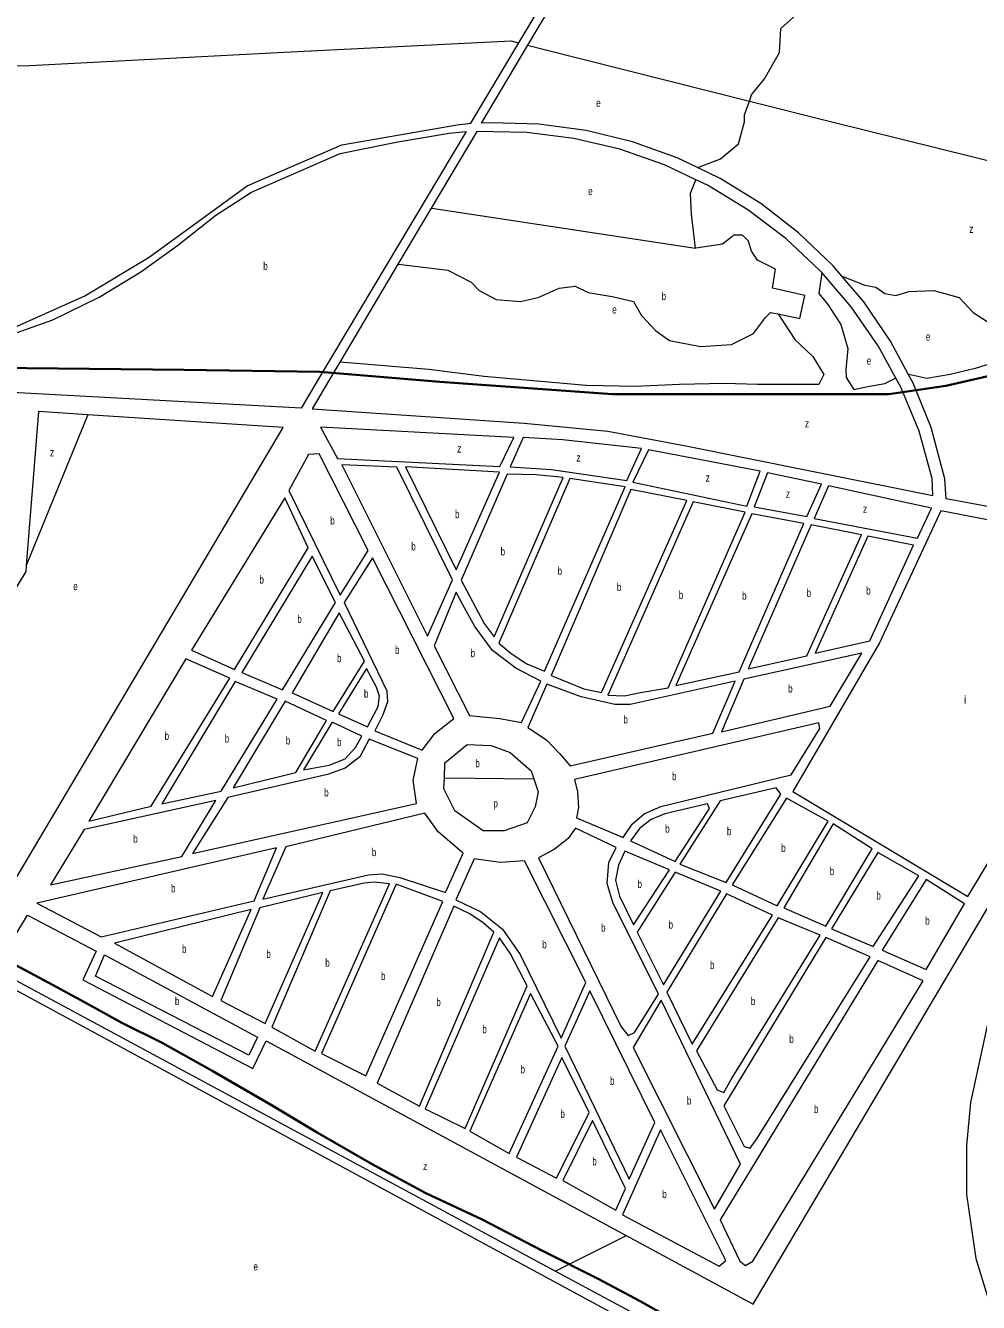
# Model space of a CAD drawing. Extents: x 639657 to 671642, y 222838 to 252123.
# Drawn here: x 662381 to 663571, y 236878 to 238474 of the extents above; entities that cross this region are included whole.
import ezdxf

# ---------------------------------------------------------------- set-up
doc = ezdxf.new("R2010")
doc.units = 0
doc.header["$LTSCALE"] = 4
for name, color, linetype, lineweight in [('1', 7, 'Continuous', 13), ('15', 7, 'Continuous', 13), ('21', 7, 'Continuous', 13), ('57', 7, 'Continuous', 35)]:
    doc.layers.add(name, color=color, linetype=linetype, lineweight=lineweight)
doc.layers.add('7', color=7, linetype='Continuous')

msp = doc.modelspace()

# ---------------------------------------------------------------- linework, layer by layer
at = {"layer": '1'}
msp.add_line((662937.13, 238351.48), (662997.045, 238451.992), dxfattribs=at)
for points in [[(662997.045, 238451.992), (663050.43, 238541.55), (662969.73, 238587.69), (662935.82, 238598.09), (662844.91, 238590.56), (662616.71, 238628.7), (662451.61, 238645.27), (662308.23, 238666.84), (662251.55, 238701.12), (662136.53, 238706.95), (662012.5, 238689.32), (661805.29, 238681.9), (661588.44, 238640.8), (661518.921, 238416.53), (661451.593, 238199.325)], [(663008.488, 238449), (663113.85, 238626.08), (663113.965, 238626.425), (663125.228, 238660.165)], [(663220.213, 238296.267), (663195.101, 238308.352), (663139.051, 238328.421), (663081.21, 238342.521), (663022.213, 238350.498), (662962.704, 238352.264), (662950.692, 238351.864), (663008.488, 238449)], [(662350.23, 238083.2), (662414.94, 238105.96), (662472.97, 238134.09), (662524.75, 238165.85), (662570.64, 238198.82), (662618.6, 238236.67), (662663.2, 238265.48), (662774.05, 238313.94), (662846.05, 238328.28), (662910.27, 238339.32), (662931.23, 238341.43), (662747.9, 238034.23), (662725.038, 237995.537), (661672.66, 238052.62)], [(661990.564, 238078.568), (662173.16, 238067.68), (662233.2, 238069.77), (662312.74, 238083.47), (662370.2, 238098.1), (662454.98, 238136.02), (662535.25, 238184.26), (662657.55, 238273.21), (662776.04, 238324.4), (662920, 238349.55), (662937.13, 238351.48)], [(663218.292, 238281.073), (663179.323, 238299.461), (663123.436, 238318.988), (663065.815, 238332.567), (663007.09, 238340.048), (662944.675, 238341.242), (662887.807, 238245.553), (662846.167, 238175.488), (662773.517, 238053.243), (662758.105, 238027.311), (662738.779, 237994.792)], [(663400.667, 238160.599), (663389.545, 238173.713), (663346.503, 238214.845), (663299.398, 238251.251), (663248.746, 238282.535), (663220.213, 238296.267)], [(663375.556, 238164.908), (663373.695, 238167.068), (663330.583, 238207.638), (663283.466, 238243.479), (663232.861, 238274.199), (663218.292, 238281.073)], [(663468.225, 238033.16), (663446.065, 238073.567), (663412.33, 238122.214), (663375.556, 238164.908)], [(663483.779, 238037.937), (663461.6, 238079.127), (663428.051, 238128.308), (663400.667, 238160.599)], [(663922.514, 237840.903), (663920.25, 237841.22), (663831.43, 237852.34), (663741.17, 237856.62), (663752.09, 238033.5), (663730.19, 238034.46), (663718.35, 237858.61), (663685.21, 237858.18), (663634.76, 237863.16), (663531.05, 237882.36), (663529.39, 237907.38), (663512.416, 237971.627), (663489.825, 238026.708), (663483.779, 238037.937)], [(663497.434, 237967.015), (663474.531, 238021.66), (663468.225, 238033.16)], [(662312.75, 237314.45), (662702.75, 237971.52), (662458.757, 237987.419)], [(662458.757, 237987.419), (662397.04, 237991.44), (662381.821, 237799.002)], [(662738.779, 237994.792), (663003.86, 237976.93), (663108.26, 237966.9), (663205.78, 237948.58), (663514.33, 237886.5), (663513.37, 237907.87), (663497.434, 237967.015)], [(662381.821, 237799.002), (662381.23, 237791.52), (662159.85, 237426.87)], [(662904.134, 237533.955), (662904.854, 237552.695), (662932.399, 237575.247)], [(662932.399, 237575.247), (662962.448, 237573.994), (662986.237, 237565.224), (663012.529, 237542.672), (663015.881, 237532.608)], [(662917.375, 237492.555), (662903.602, 237520.119), (662904.134, 237533.955)], [(663015.881, 237532.608), (663021.294, 237516.361), (663017.537, 237497.567), (663007.521, 237477.521), (662978.724, 237467.497), (662952.432, 237467.497), (662917.375, 237492.555)], [(663289.81, 236876.26), (663595.41, 237392.76), (663617.07, 237382.49), (663591.24, 237266.34), (663561.64, 237127.98), (663556.58, 237074.23), (663556.64, 237013.39), (663568.01, 236933.46), (663600.15, 236828.82), (663634.85, 236759.96), (663681.37, 236692.1), (663726.65, 236644.38), (664205.67, 236392.64), (664428.92, 236815.6), (664433.56, 236822.77), (664440.84, 236826.09), (664659.43, 236691.7), (664570.19, 236558.206)], [(663042.698, 236917.534), (662342, 237294.92), (662383.37, 237362.31), (662468.98, 237317.38), (662452.57, 237281.25), (662664.98, 237170.76), (662681.55, 237205.07), (663131.377, 236961.905), (663289.81, 236876.26)], [(662140.519, 236994.007), (662321.62, 237293.83), (663215.823, 236810.136)], [(664336.828, 236211.792), (664316.75, 236183.29), (664191.96, 236264.27), (664048.05, 236355.41), (663958.18, 236416.23), (663666.32, 236581.66), (663390.936, 236729.978), (663042.698, 236917.534)]]:
    msp.add_lwpolyline(points, dxfattribs=at)
for points in [[(662990.74, 237958.84), (662749.41, 237971.95), (662770.43, 237932.75), (662973.6, 237922.81)], [(663052.02, 237956.24), (663002.57, 237958.86), (662986.37, 237922.37), (663038.1, 237919.14), (663132.17, 237905.3), (663150.6, 237945.16)], [(662734.42, 237937.53), (662709.76, 237892.89), (662773.91, 237761.85), (662808.76, 237817.79), (662747.85, 237938.63)], [(663298.67, 237917.05), (663158.99, 237943.49), (663139.7, 237903.16), (663282.17, 237873.26)], [(662844.61, 237922.1), (662775.82, 237924.69), (662883.08, 237710.95), (662914.11, 237781.17)], [(662973.07, 237915.83), (662855.59, 237922.37), (662918.97, 237793.76)], [(663018.76, 237912.13), (662982.75, 237913.15), (662924.9, 237780.87), (662954, 237726.63), (662966.39, 237709.99), (663052.62, 237908.95)], [(663130.03, 237897.23), (663060.69, 237907.89), (662972.31, 237701.93), (662987.38, 237689.06), (663007.29, 237676.19), (663029.33, 237667.08)], [(663375.1, 237900.79), (663307.9, 237914.67), (663291.3, 237872.2), (663356.89, 237860.46)], [(663206.91, 237880.14), (663137.02, 237894.02), (663037.4, 237661.72), (663078.27, 237645.11), (663100.32, 237640.31)], [(663512.73, 237870.58), (663384.24, 237898.66), (663366.03, 237857.79), (663495.37, 237833.07)], [(662704.94, 237883.75), (662588.06, 237693.34), (662641.84, 237669.23), (662734.05, 237820.91)], [(663280.08, 237865.71), (663214.98, 237878.54), (663108.38, 237637.09), (663129.34, 237636.05), (663149.22, 237640.37), (663183.61, 237646.33)], [(663288.09, 237863.59), (663193.28, 237649.03), (663272.26, 237666.34), (663353.14, 237851.32)], [(663629.98, 237847.02), (663524.36, 237867.31), (663447.74, 237702.43), (663339.66, 237516.49), (663558.06, 237385.66), (663827.19, 237831.98), (663729.38, 237837.43)], [(663425.18, 237837.45), (663362.28, 237849.72), (663283.54, 237670.12), (663357.15, 237686.34)], [(663490.23, 237824.64), (663433.24, 237835.85), (663367.35, 237689.58), (663435.58, 237704.72)], [(662738.9, 237810.71), (662650.98, 237665.49), (662702.07, 237643.52), (662768.01, 237752.71)], [(662827.34, 237612.52), (662817.15, 237592.62), (662876.31, 237568.52), (662892.4, 237588.97), (662916.02, 237607.81), (662814.15, 237808.66), (662778.76, 237752.72), (662832.13, 237642.62), (662833.22, 237628.65)], [(662927.1, 237749.7), (662919.01, 237765.81), (662891.17, 237698.6), (662935.36, 237611.6), (662973.53, 237607.89), (663000.41, 237603.09), (663024.52, 237654.71), (662993.32, 237670.79), (662964.27, 237692.79), (662942.19, 237722.85)], [(662772.87, 237739.82), (662713.9, 237639.78), (662764.99, 237616.74), (662804.13, 237679.67)], [(662581.09, 237682.59), (662459.92, 237479.81), (662537.87, 237498.48), (662635.94, 237658.48)], [(663425.76, 237689.56), (663278.18, 237657.21), (663250.33, 237591.07), (663385.93, 237623.26)], [(662819.22, 237646.91), (662806.83, 237670.54), (662771.98, 237613.52), (662808.23, 237597.48), (662821.41, 237622.73), (662823, 237635.63)], [(662642.93, 237654.19), (662551.26, 237501.44), (662625.4, 237517.12), (662695.1, 237632.23)], [(663032.05, 237650.96), (663008.48, 237596.65), (663031.61, 237581.1), (663048.3, 237563.92), (663061.22, 237548.89), (663239.59, 237589.44), (663267.44, 237654.51), (663136.05, 237625.36), (663117.22, 237625.36), (663075.06, 237634.9)], [(662705.31, 237629.55), (662640.44, 237521.44), (662718.34, 237540.36), (662756.94, 237605.44)], [(662801.04, 237585.62), (662763.93, 237603.3), (662728.01, 237543.6), (662760.25, 237549.55), (662780.12, 237557.64), (662793, 237571.63)], [(663371.78, 237602.52), (663066.62, 237531.7), (663070.4, 237516.12), (663071.51, 237496.78), (663069.38, 237483.87), (663127.46, 237459.23), (663138.72, 237475.91), (663153.75, 237488.83), (663174.69, 237497.99), (663337.48, 237537.45), (663373.4, 237595.54)], [(662758.12, 237537.73), (662633.47, 237509.07), (662589.51, 237439.15), (662869.42, 237501.87), (662865.08, 237530.89), (662870.95, 237557.86), (662810.18, 237581.87), (662798.39, 237559.82), (662780.14, 237545.82)], [(663318.69, 237521.3), (663248.85, 237505.08), (663198.45, 237426.01), (663255.99, 237402.98), (663324.62, 237513.25)], [(663383.79, 237479.47), (663331.61, 237508.42), (663263.52, 237400.3), (663319.99, 237374.05)], [(662454.03, 237469.06), (662412.21, 237400.21), (662576.08, 237435.37), (662618.43, 237505.29)], [(663148.4, 237471.09), (663136.6, 237454.95), (663192.53, 237429.23), (663235.43, 237495.39), (663232.73, 237501.3), (663179.54, 237488.86), (663162.36, 237481.85)], [(662706.12, 237447.37), (662677.19, 237382.3), (662809.36, 237412.58), (662826.56, 237413.68), (662848.6, 237409.41), (662905.59, 237390.68), (662927.56, 237439.61), (662896.34, 237466.44), (662879.65, 237489.53)], [(663438.66, 237445.15), (663389.7, 237476.25), (663328.05, 237371.37), (663380.75, 237348.34)], [(663041.49, 237444.07), (663021.62, 237433.83), (663125.12, 237222.77), (663133.73, 237212.03), (663141.79, 237215.8), (663171.82, 237263.67), (663114.68, 237378.07), (663107.66, 237401.7), (663109.77, 237428.04), (663118.87, 237446.86), (663067.78, 237470.97), (663058.66, 237458.06)], [(662694.3, 237446.28), (662395.04, 237377.08), (662475.19, 237335.27), (662666.45, 237380.14)], [(662973.79, 237427.85), (662941.54, 237432.65), (662918.51, 237381.56), (662949.7, 237366.55), (662976.6, 237344.56), (662998.69, 237312.88), (663049.9, 237208.69), (663080.97, 237278.06), (663004.42, 237430.04)], [(663185.56, 237419.01), (663129.63, 237442.04), (663121.59, 237424.83), (663117.86, 237406.02), (663122.73, 237386.14), (663140.52, 237350.16)], [(663496.75, 237411.37), (663445.65, 237440.32), (663387.75, 237345.12), (663439.91, 237323.16)], [(663249.55, 237392.22), (663192.55, 237415.79), (663144.83, 237341.03), (663177.71, 237274.97)], [(662761.56, 237392.63), (662688.72, 237222.17), (662742.51, 237192.15), (662835.71, 237401.33), (662816.36, 237403.45), (662803.85, 237402.22)], [(662843.77, 237400.8), (662750.57, 237189.47), (662805.97, 237161.6), (662902.39, 237379.39)], [(663553.77, 237376.52), (663505.89, 237406.55), (663451.2, 237318.34), (663506.06, 237294.23)], [(662673.45, 237371.55), (662624.71, 237255.4), (662680.25, 237226.89), (662752.42, 237390.47)], [(663256.55, 237389.01), (663182.02, 237265.84), (663213.83, 237200.86), (663314.09, 237362.22)], [(662662.7, 237369.38), (662491.8, 237327.15), (662614.5, 237260.74)], [(662935.73, 237363.85), (662915.83, 237373.49), (662819.96, 237152.48), (662873.2, 237123.54), (662965.86, 237340.78), (662952.41, 237352.58)], [(663373.79, 237337.04), (663321.08, 237359), (663219.21, 237192.8), (663245.08, 237143.93), (663253.15, 237140.72), (663262.26, 237156.85)], [(662986.86, 237313.94), (662972.86, 237333.8), (662880.2, 237120.32), (662930.21, 237095.67), (663007.62, 237273.92)], [(663436.17, 237310.26), (663380.78, 237334.36), (663253.17, 237124.06), (663278.51, 237073.04), (663286.04, 237070.9), (663295.16, 237083.81)], [(662468.26, 237286.13), (662479.68, 237312.5), (662670.85, 237209.95), (662659.93, 237187.22)], [(663502.32, 237280.25), (663445.85, 237305.43), (663248.55, 236981.64), (663273.35, 236930.08), (663280.34, 236924.71), (663289.47, 236930.1)], [(663167.22, 237102.98), (663085.82, 237267.86), (663054.75, 237198.49), (663135.07, 237032.54)], [(663046.15, 237198.47), (663011.66, 237264.53), (662936.13, 237092.45), (662985.08, 237064.57)], [(663274.24, 237051), (663175.05, 237256.15), (663140.2, 237196.99), (663241.54, 236995.06)], [(663084.97, 237115.77), (663051.01, 237184.51), (662994.22, 237059.75), (663044.24, 237033.48)], [(663130.25, 237020.7), (663089.28, 237105.56), (663052.31, 237030.81), (663118.47, 236993.82)], [(663255.61, 236930.59), (663174.22, 237093.86), (663126.54, 236987.92), (663247.56, 236923.59)]]:
    msp.add_lwpolyline(points, close=True, dxfattribs=at)
at = {"layer": '15'}
msp.add_line((663390.04, 238352.76), (663613.86, 238297.53), dxfattribs=at)
for points in [[(661518.921, 238416.53), (661519.62, 238416.254), (661573.15, 238395.03), (661709.31, 238397.21), (661959.49, 238408.94), (662175.75, 238423.08), (662386.19, 238423.71), (662704.16, 238440.29), (662987.69, 238454.44)], [(662987.69, 238454.44), (662995.045, 238452.515), (662997.045, 238451.992)], [(663008.488, 238449), (663009.49, 238448.738), (663027.61, 238444)], [(663027.61, 238444), (663285.19, 238379.156), (663390.04, 238352.76)]]:
    msp.add_lwpolyline(points, dxfattribs=at)
at = {"layer": '21'}
for points in [[(663285.19, 238379.156), (663287.978, 238387.127), (663304.254, 238407.174), (663323.035, 238439.749), (663324.287, 238469.819), (663348.075, 238491.118), (663384.384, 238508.659), (663425.701, 238524.947), (663416.937, 238557.522), (663369.36, 238575.063), (663309.262, 238585.086), (663255.425, 238592.603), (663191.571, 238602.627), (663167.782, 238612.65), (663132.725, 238620.167), (663114.54, 238626.233), (663113.965, 238626.425)], [(663220.213, 238296.267), (663220.712, 238296.451), (663249.165, 238306.941), (663271.701, 238325.735), (663279.213, 238353.299), (663279.213, 238362.069), (663285.19, 238379.156)], [(663217.864, 238195.432), (663212.855, 238238.031), (663211.603, 238264.342), (663218.292, 238281.073)], [(662887.807, 238245.553), (662888.307, 238245.477), (663217.864, 238195.432)], [(663321.205, 238113.291), (663348.075, 238107.729), (663354.335, 238136.545), (663314.27, 238145.316), (663318.026, 238169.121), (663295.49, 238180.397), (663287.978, 238191.673), (663284.221, 238204.202), (663276.709, 238211.72), (663265.441, 238211.72), (663262.937, 238209.214), (663251.669, 238200.443), (663218.364, 238195.506), (663217.864, 238195.432)], [(662846.167, 238175.488), (662846.667, 238175.427), (662908.611, 238167.868), (662937.408, 238152.833), (662947.424, 238142.81), (662968.709, 238131.534), (662998.758, 238129.028), (663021.294, 238134.039), (663047.587, 238145.316), (663067.619, 238147.821), (663083.896, 238140.304), (663113.945, 238135.292), (663140.237, 238129.028), (663150.254, 238111.487), (663167.782, 238092.694), (663185.311, 238080.165), (663224.124, 238072.647), (663262.937, 238075.153), (663290.482, 238088.935), (663305.506, 238108.981), (663311.766, 238115.246), (663321.205, 238113.291)], [(663375.556, 238164.908), (663375.536, 238164.769), (663371.864, 238139.051), (663383.132, 238125.269), (663399.409, 238100.211), (663408.173, 238070.141), (663405.669, 238043.83), (663406.227, 238033.77)], [(663400.667, 238160.599), (663401.165, 238160.4), (663429.457, 238149.076), (663443.23, 238146.57), (663454.498, 238139.053), (663468.27, 238136.547), (663484.547, 238141.558), (663515.848, 238142.811), (663547.149, 238134.041), (663564.677, 238115.247), (663582.206, 238103.971), (663588.126, 238098.586)], [(663321.205, 238113.291), (663321.528, 238112.792), (663341.815, 238081.418), (663364.352, 238060.118), (663378.124, 238037.566), (663371.864, 238025.037), (663295.49, 238025.037), (663254.173, 238026.29), (663197.831, 238025.037), (663142.742, 238022.531), (663081.392, 238023.784), (662953.684, 238035.06), (662884.822, 238043.83), (662774.017, 238053.201), (662773.517, 238053.243)], [(663588.126, 238098.586), (663599.734, 238083.925), (663603.49, 238068.89), (663593.474, 238063.878), (663587.214, 238051.349), (663567.181, 238045.085), (663535.88, 238037.567), (663507.083, 238032.556), (663484.279, 238037.822), (663483.779, 238037.937)], [(663406.227, 238033.77), (663415.685, 238018.774), (663433.213, 238022.533), (663454.498, 238026.291), (663467.725, 238032.91), (663468.225, 238033.16)], [(662381.821, 237799.002), (662382.026, 237799.504), (662458.553, 237986.919), (662458.757, 237987.419)], [(662904.134, 237533.955), (662904.634, 237533.949), (663015.382, 237532.614), (663015.881, 237532.608)], [(663042.698, 236917.534), (663043.198, 236917.784), (663130.877, 236961.655), (663131.377, 236961.905)]]:
    msp.add_lwpolyline(points, dxfattribs=at)
at = {"layer": '57'}
for points in [[(663714.626, 238133.282), (663659.987, 238079.217), (663606.67, 238041.114), (663530.504, 238023.333), (663459.416, 238013.173), (663365.477, 238013.173), (663114.128, 238013.173), (662898.324, 238028.414), (662748.53, 238041.114), (662578.425, 238043.655), (662342.31, 238046.195), (662169.666, 238043.655), (661816.762, 238063.976), (661458.78, 238079.217), (660868.686, 238102.869)], [(662338.817, 237315.577), (662409.906, 237277.475), (662454.336, 237253.343), (662501.25, 237227.645), (662551.564, 237202.792), (662614.936, 237167.377), (662688.816, 237124.54), (662745.074, 237090.843), (662812.987, 237051.433), (662880.912, 237014.873), (662950.564, 236982.587), (663026.736, 236942.883), (663096.092, 236908.032), (663148.671, 236880.04), (663212.894, 236843.77)]]:
    msp.add_lwpolyline(points, dxfattribs=at)

# ---------------------------------------------------------------- texts
at = {"layer": '7'}
for s, width, p in [('e', 0.75, (663093.799, 238371.97)), ('e', 0.75, (663083.783, 238261.714)), ('z', 0.8, (663559.835, 238214.574)), ('b', 0.75, (662677.847, 238168.111)), ('b', 0.75, (663175.461, 238130.628)), ('e', 0.75, (663113.832, 238113.871)), ('e', 0.75, (663505.719, 238080.043)), ('e', 0.75, (663431.849, 238049.973)), ('z', 0.8, (663354.502, 237971.51)), ('z', 0.8, (662411.386, 237935.465)), ('z', 0.8, (662920.046, 237940.188)), ('z', 0.8, (663069.038, 237928.912)), ('z', 0.8, (663230.551, 237903.854)), ('z', 0.8, (663330.714, 237883.807)), ('b', 0.75, (662761.521, 237850.24)), ('b', 0.75, (662917.375, 237858.065)), ('z', 0.8, (663427.12, 237865.014)), ('b', 0.75, (662862.743, 237817.82)), ('b', 0.75, (662974.371, 237811.57)), ('b', 0.75, (663045.517, 237787.485)), ('b', 0.75, (662673.073, 237776.49)), ('e', 0.75, (662440.506, 237768.224)), ('b', 0.75, (663119.659, 237767.165)), ('b', 0.75, (663196.928, 237757.295)), ('b', 0.75, (663276.142, 237756.31)), ('b', 0.75, (663356.593, 237759.92)), ('b', 0.75, (663431.152, 237762.715)), ('b', 0.75, (662720.421, 237727.115)), ('b', 0.75, (662842.448, 237688.59)), ('b', 0.75, (662769.93, 237678.28)), ('b', 0.75, (662936.82, 237684.45)), ('b', 0.75, (663333.621, 237640.315)), ('b', 0.75, (662803.652, 237634.01)), ('b', 0.75, (663127.754, 237601.7)), ('b', 0.75, (662554.539, 237581.2)), ('b', 0.75, (662629.623, 237577.815)), ('b', 0.75, (662706.027, 237575.495)), ('b', 0.75, (662770.008, 237573.45)), ('b', 0.75, (662942.85, 237546.928)), ('b', 0.75, (663188.588, 237530.875)), ('b', 0.75, (662753.93, 237510.51)), ('p', 0.75, (662965.387, 237496.811)), ('b', 0.75, (663180.019, 237465.265)), ('b', 0.75, (662515.365, 237452.75)), ('b', 0.75, (663257.145, 237462.14)), ('b', 0.75, (662813.464, 237435.915)), ('b', 0.75, (663324.975, 237441.235)), ('b', 0.75, (663385.557, 237412.295)), ('b', 0.75, (662562.597, 237390.775)), ('b', 0.75, (663145.431, 237396.1)), ('b', 0.75, (663443.84, 237381.74)), ('b', 0.75, (663099.921, 237341.5)), ('b', 0.75, (663184.229, 237345.38)), ('b', 0.75, (663504.846, 237350.39)), ('b', 0.75, (662576.369, 237315.06)), ('b', 0.75, (662681.701, 237308.68)), ('b', 0.75, (663026.383, 237320.67)), ('b', 0.75, (662755.31, 237297.8)), ('b', 0.75, (663235.954, 237294.935)), ('b', 0.75, (662824.972, 237281.2)), ('b', 0.75, (662567.498, 237249.86)), ('b', 0.75, (662894.062, 237248.515)), ('b', 0.75, (663287.007, 237249.86)), ('b', 0.75, (662951.549, 237214.735)), ('b', 0.75, (663334.998, 237202.63)), ('b', 0.75, (662999.228, 237164.55)), ('b', 0.75, (663111.015, 237150.2)), ('b', 0.75, (663207.097, 237125.605)), ('b', 0.75, (663365.882, 237115.07)), ('b', 0.75, (663049.126, 237108.995)), ('b', 0.75, (663088.951, 237049.69)), ('z', 0.8, (662877.435, 237043.664)), ('b', 0.75, (663176.282, 237008.725)), ('e', 0.75, (662665.57, 236918.416))]:
    msp.add_text(s, height=10, dxfattribs=dict(at, width=width)).set_placement(p)
msp.add_text('i', height=10, dxfattribs=at).set_placement((663553.436, 237626.485))

doc.saveas('drawing.dxf')
